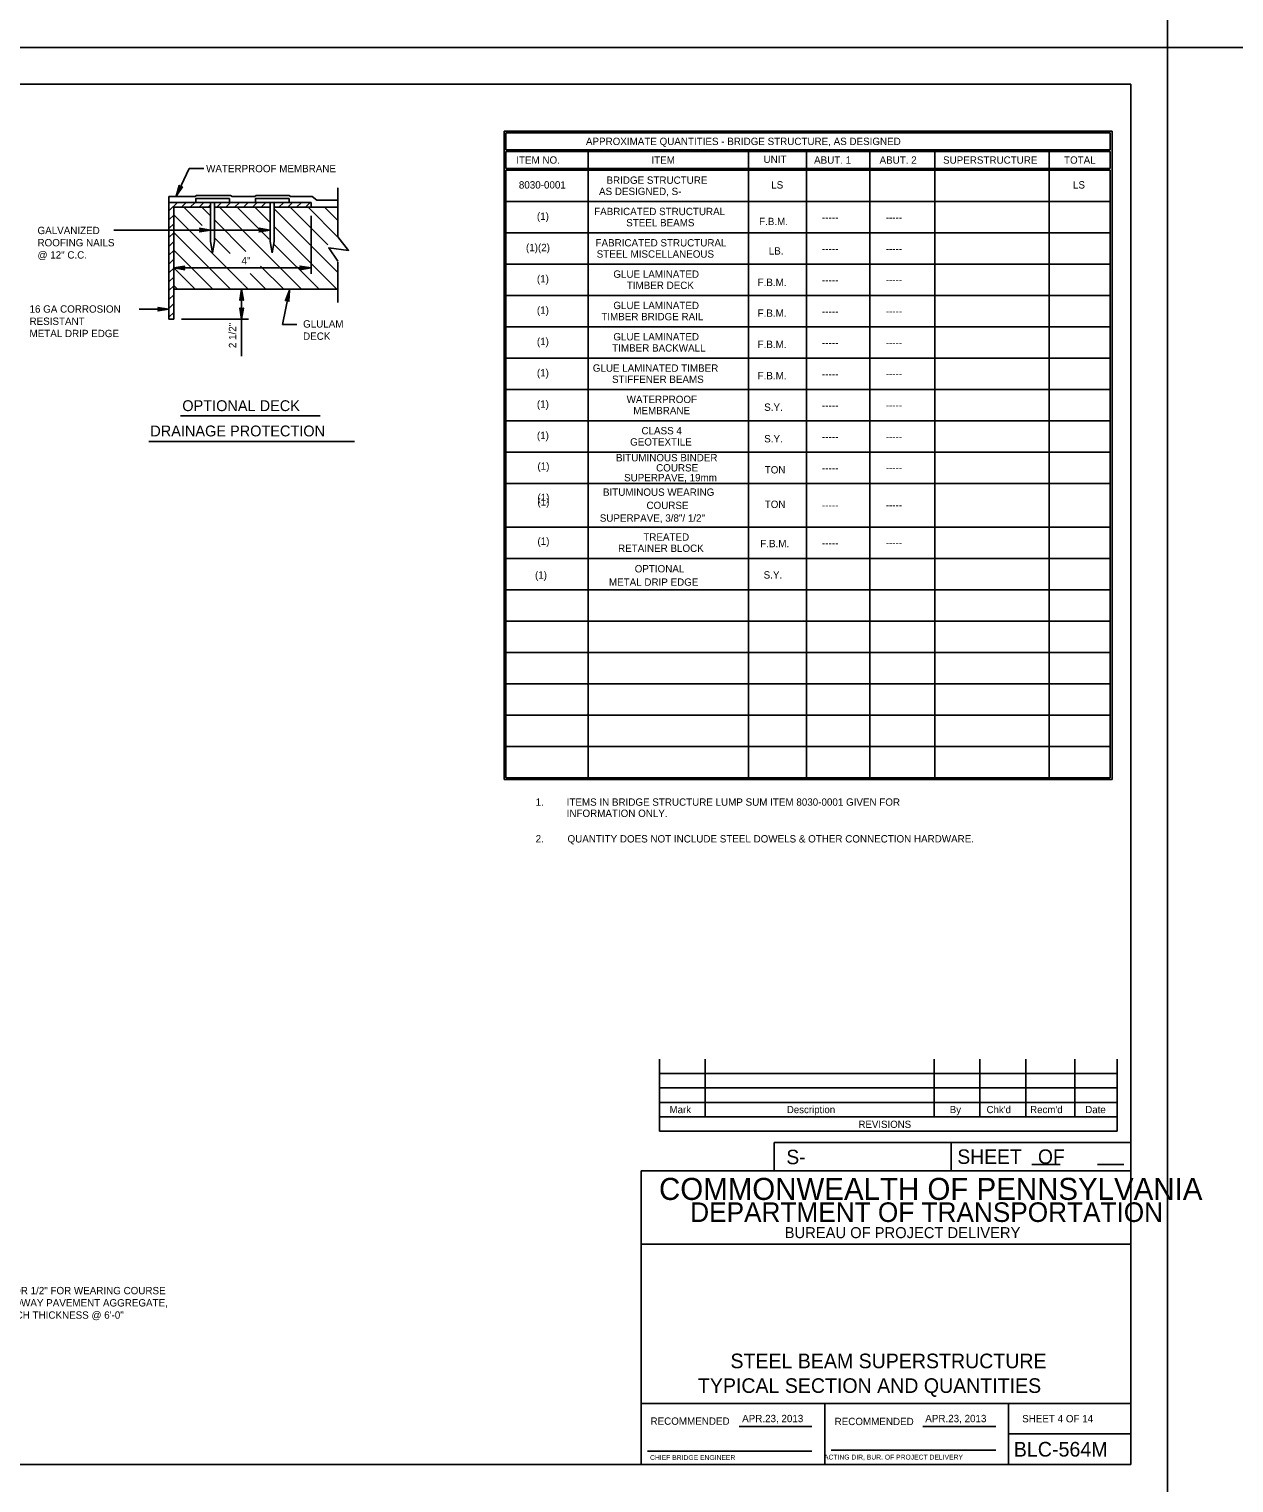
# Model space of a CAD drawing. Extents: x 638175 to 640495, y 294277 to 298435.
# Drawn here: x 638811 to 639304, y 296067 to 296661 of the extents above; entities that cross this region are included whole.
import ezdxf

# ---------------------------------------------------------------- set-up
doc = ezdxf.new("R2010")
doc.units = 0
for name, color, linetype in [('1', 7, 'Continuous'), ('2', 7, 'Continuous'), ('3', 7, 'Continuous'), ('4', 7, 'Continuous'), ('PLT-BNDY', 7, 'Continuous')]:
    doc.layers.add(name, color=color, linetype=linetype)

msp = doc.modelspace()

# ---------------------------------------------------------------- linework, layer by layer
at = {"layer": '1'}
for p, q in [((638876.79, 296604), (638871.42, 296592.67)), ((638937.52, 296596.04), (638937.52, 296576.1)), ((638926.55, 296590.1), (638868.5, 296590.1)), ((638868.5, 296590.1), (638868.5, 296542.45)), ((638868.5, 296586.67), (638871.93, 296590.1)), ((638868.5, 296583.05), (638870.44, 296584.99)), ((638870.44, 296542.45), (638870.44, 296588.16)), ((638870.44, 296588.16), (638885.37, 296588.16)), ((638898.5, 296557.06), (638870.44, 296585.12)), ((638873.61, 296588.16), (638875.55, 296590.1)), ((638882.05, 296580.75), (638874.64, 296588.16)), ((638877.23, 296588.16), (638879.17, 296590.1)), ((638880.85, 296588.16), (638882.79, 296590.1)), ((638885.14, 296584.9), (638881.88, 296588.16)), ((638884.47, 296588.16), (638885.33, 296589.02)), ((638885.52, 296590.1), (638885.52, 296574.15)), ((638887.14, 296590.1), (638887.14, 296574.15)), ((638887.44, 296588.16), (638909.66, 296588.16)), ((638888.09, 296588.16), (638890.03, 296590.1)), ((638922.62, 296554.66), (638889.12, 296588.16)), ((638891.71, 296588.16), (638893.65, 296590.1)), ((638895.33, 296588.16), (638897.27, 296590.1)), ((638909.42, 296575.09), (638896.36, 296588.16)), ((638898.95, 296588.16), (638900.89, 296590.1)), ((638902.57, 296588.16), (638904.51, 296590.1)), ((638909.55, 296582.21), (638903.6, 296588.16)), ((638906.19, 296588.16), (638908.13, 296590.1)), ((638909.88, 296590.1), (638909.88, 296574.15)), ((638911.5, 296590.1), (638911.5, 296574.15)), ((638911.56, 296588.16), (638926.55, 296588.16)), ((638937.52, 296561.48), (638911.68, 296587.32)), ((638913.43, 296588.16), (638915.37, 296590.1)), ((638917.05, 296588.16), (638918.99, 296590.1)), ((638933.47, 296572.77), (638918.08, 296588.16)), ((638920.67, 296588.16), (638922.61, 296590.1)), ((638924.29, 296588.16), (638926.23, 296590.1)), ((638937.52, 296575.96), (638925.32, 296588.16)), ((638926.55, 296588.16), (638926.55, 296590.1)), ((638926.55, 296588.16), (638937.52, 296588.16)), ((638926.55, 296560.93), (638926.55, 296584.61)), ((638937.52, 296582.68), (638932.04, 296588.16)), ((638868.5, 296579.43), (638870.44, 296581.37)), ((638899.93, 296570.11), (638887.18, 296582.86)), ((638937.1, 296554.66), (638911.73, 296580.03)), ((638868.5, 296575.81), (638870.44, 296577.75)), ((638868.5, 296572.19), (638870.44, 296574.13)), ((638893.65, 296554.66), (638870.44, 296577.87)), ((638885.52, 296574.15), (638886.33, 296569.54)), ((638887.14, 296574.15), (638886.33, 296569.54)), ((638893.57, 296569.23), (638887.28, 296575.51)), ((638909.88, 296574.15), (638910.69, 296569.54)), ((638911.5, 296574.15), (638910.69, 296569.54)), ((638929.86, 296554.66), (638911.41, 296573.11)), ((638868.5, 296568.57), (638870.44, 296570.51)), ((638868.5, 296564.95), (638870.44, 296566.89)), ((638886.41, 296554.66), (638870.44, 296570.63)), ((638868.5, 296561.33), (638870.44, 296563.27)), ((638879.17, 296554.66), (638870.44, 296563.39)), ((638908.13, 296554.66), (638901.66, 296561.14)), ((638915.38, 296554.66), (638905.89, 296564.15)), ((638937.52, 296565.84), (638937.52, 296549.24)), ((638868.5, 296557.71), (638870.44, 296559.65)), ((638868.5, 296554.09), (638870.44, 296556.03)), ((638871.93, 296554.66), (638870.44, 296556.15)), ((638898.19, 296527.33), (638898.19, 296554.66)), ((638900.89, 296554.66), (638898.65, 296556.9)), ((638868.5, 296550.47), (638870.44, 296552.41)), ((638868.5, 296546.85), (638870.44, 296548.79)), ((638914.82, 296540.19), (638917.74, 296554.32)), ((638868.5, 296543.23), (638870.44, 296545.17)), ((638870.44, 296542.45), (638868.5, 296542.45))]:
    msp.add_line(p, q, dxfattribs=at)
for points in [[(638873.76, 296596.33), (638873.4, 296596.32), (638871.42, 296592.67), (638873.76, 296596.33), (638874.02, 296596.45), (638871.42, 296592.67), (638873.01, 296596.51), (638872.8, 296596.78), (638871.42, 296592.67), (638872.71, 296597.07), (638872.8, 296596.78)], [(638881.2, 296579.37), (638881.36, 296579.06), (638885.52, 296578.83), (638881.2, 296579.37), (638880.98, 296579.56), (638885.52, 296578.83), (638881.37, 296578.63), (638881.21, 296578.32), (638885.52, 296578.83), (638880.98, 296578.11), (638881.21, 296578.32)], [(638905.56, 296579.37), (638905.72, 296579.06), (638909.88, 296578.83), (638905.56, 296579.37), (638905.34, 296579.56), (638909.88, 296578.83), (638905.73, 296578.63), (638905.58, 296578.32), (638909.88, 296578.83), (638905.34, 296578.11), (638905.58, 296578.32)], [(638937.55, 296566.09), (638933.81, 296571.53), (638941.86, 296570.51), (638937.52, 296576.1)], [(638874.75, 296562.82), (638874.59, 296563.13), (638870.44, 296563.36), (638874.75, 296562.82), (638874.98, 296562.63), (638870.44, 296563.36), (638874.59, 296563.57), (638874.74, 296563.88), (638870.44, 296563.36), (638874.98, 296564.08), (638874.74, 296563.88)], [(638922.23, 296563.91), (638922.39, 296563.59), (638926.55, 296563.36), (638922.23, 296563.91), (638922.01, 296564.09), (638926.55, 296563.36), (638922.4, 296563.16), (638922.24, 296562.85), (638926.55, 296563.36), (638922.01, 296562.64), (638922.24, 296562.85)], [(638897.65, 296550.35), (638897.96, 296550.51), (638898.19, 296554.66), (638897.65, 296550.35), (638897.46, 296550.13), (638898.19, 296554.66), (638898.39, 296550.51), (638898.7, 296550.36), (638898.19, 296554.66), (638898.91, 296550.13), (638898.7, 296550.36)], [(638916.34, 296550.21), (638916.67, 296550.3), (638917.74, 296554.32), (638916.34, 296550.21), (638916.11, 296550.03), (638917.74, 296554.32), (638917.1, 296550.22), (638917.37, 296550.01), (638917.74, 296554.32), (638917.53, 296549.73), (638917.37, 296550.01)], [(638864.19, 296547.05), (638864.35, 296546.74), (638868.5, 296546.49), (638864.19, 296547.05), (638863.97, 296547.24), (638868.5, 296546.49), (638864.35, 296546.3), (638864.2, 296546), (638868.5, 296546.49), (638863.96, 296545.79), (638864.2, 296546)], [(638898.73, 296546.76), (638898.42, 296546.6), (638898.19, 296542.45), (638898.73, 296546.76), (638898.92, 296546.98), (638898.19, 296542.45), (638897.98, 296546.6), (638897.67, 296546.75), (638898.19, 296542.45), (638897.47, 296546.98), (638897.67, 296546.75)]]:
    msp.add_lwpolyline(points, dxfattribs=at)
msp.add_lwpolyline([(638868.5, 296590.1), (638879.43, 296590.1), (638879.43, 296591.72), (638893.23, 296591.72), (638893.23, 296590.1), (638903.79, 296590.1), (638903.79, 296591.72), (638917.59, 296591.72), (638917.59, 296590.1), (638926.55, 296590.1), (638926.55, 296588.16), (638937.52, 296588.16), (638937.52, 296591.12), (638928.89, 296591.12), (638926.94, 296592.54), (638918.2, 296592.54), (638917.57, 296592.99), (638904.17, 296592.99), (638903.54, 296592.54), (638894.27, 296592.54), (638893.64, 296592.99), (638879.82, 296592.99), (638879.19, 296592.54), (638868.5, 296592.54)], close=True, dxfattribs=at)
at = {"layer": '2'}
for p, q in [((638475.46, 296638.46), (639261.46, 296638.46)), ((639261.46, 296638.46), (639261.46, 296074.46)), ((638873.17, 296502.93), (638930.23, 296502.93)), ((638860.28, 296492.45), (638944.24, 296492.45)), ((639068.92, 296240.15), (639068.92, 296210.62)), ((639087.62, 296240.15), (639087.62, 296216.53)), ((639181.13, 296240.15), (639181.13, 296216.53)), ((639199.83, 296240.15), (639199.83, 296216.53)), ((639218.53, 296240.15), (639218.53, 296216.53)), ((639238.59, 296240.15), (639238.59, 296216.53)), ((639255.94, 296240.15), (639255.94, 296210.62)), ((639255.94, 296234.24), (639068.92, 296234.24)), ((639255.94, 296228.34), (639068.92, 296228.34)), ((639255.94, 296222.43), (639068.92, 296222.43)), ((639255.94, 296216.53), (639068.92, 296216.53)), ((639255.94, 296210.62), (639068.92, 296210.62)), ((639261.46, 296206.11), (639115.78, 296206.11)), ((639115.78, 296206.11), (639115.78, 296194.46)), ((639188.09, 296206.11), (639188.09, 296194.46)), ((639261.46, 296194.46), (639061.46, 296194.46)), ((639061.46, 296194.46), (639061.46, 296074.46)), ((639220.95, 296197), (639232.6, 296197)), ((639247.83, 296197), (639258.56, 296197)), ((639261.46, 296164.46), (639061.46, 296164.46)), ((639261.46, 296099.46), (639061.46, 296099.46)), ((639136.46, 296074.46), (639136.46, 296099.46)), ((639211.46, 296099.46), (639211.46, 296074.46)), ((639101.42, 296089.96), (639131.19, 296089.96)), ((639176.42, 296089.96), (639206.33, 296089.96)), ((639211.46, 296086.96), (639261.46, 296086.96)), ((639063.96, 296079.96), (639131.19, 296079.96)), ((639139.08, 296080.33), (639206.33, 296080.33)), ((639261.46, 296074.46), (638475.46, 296074.46))]:
    msp.add_line(p, q, dxfattribs=at)
at = {"layer": '3'}
for p, q in [((638876.79, 296604), (638882.78, 296604)), ((638879.43, 296591.72), (638893.23, 296591.72)), ((638879.43, 296590.1), (638879.43, 296591.72)), ((638893.23, 296590.1), (638893.23, 296591.72)), ((638903.79, 296591.72), (638917.59, 296591.72)), ((638903.79, 296590.1), (638903.79, 296591.72)), ((638917.59, 296590.1), (638917.59, 296591.72)), ((638845.94, 296578.83), (638909.88, 296578.83)), ((638870.44, 296563.36), (638926.55, 296563.36)), ((638870.44, 296554.66), (638937.52, 296554.66)), ((638856.39, 296546.49), (638868.5, 296546.49)), ((638873.64, 296542.45), (638900.98, 296542.45)), ((638914.82, 296540.19), (638920.8, 296540.19))]:
    msp.add_line(p, q, dxfattribs=at)
at = {"layer": '4'}
for p, q in [((639005.4, 296619.27), (639005.4, 296354.37)), ((639005.4, 296619.27), (639253.77, 296619.27)), ((639006.14, 296618.53), (639253.03, 296618.53)), ((639006.14, 296618.53), (639006.14, 296611.64)), ((639253.03, 296618.53), (639253.03, 296611.64)), ((639253.77, 296619.27), (639253.77, 296354.37)), ((639006.14, 296611.64), (639253.03, 296611.64)), ((639006.14, 296610.91), (639253.03, 296610.91)), ((639006.14, 296610.91), (639006.14, 296604.02)), ((639039.7, 296610.91), (639039.7, 296604.02)), ((639105.2, 296610.91), (639105.2, 296604.02)), ((639129.01, 296610.91), (639129.01, 296604.02)), ((639154.84, 296610.91), (639154.84, 296604.02)), ((639181.39, 296610.91), (639181.39, 296604.02)), ((639228.03, 296610.91), (639228.03, 296604.02)), ((639253.03, 296610.91), (639253.03, 296604.02)), ((639006.14, 296604.02), (639039.7, 296604.02)), ((639006.14, 296603.28), (639006.14, 296355.1)), ((639006.14, 296603.28), (639253.03, 296603.28)), ((639039.7, 296604.02), (639107.58, 296604.02)), ((639039.7, 296603.28), (639039.7, 296355.1)), ((639105.2, 296603.28), (639105.2, 296355.1)), ((639107.58, 296604.02), (639128.29, 296604.02)), ((639128.29, 296604.02), (639156.71, 296604.02)), ((639129.01, 296603.28), (639129.01, 296355.1)), ((639154.84, 296603.28), (639154.84, 296355.1)), ((639156.71, 296604.02), (639181.39, 296604.02)), ((639181.39, 296604.02), (639228.03, 296604.02)), ((639181.39, 296603.28), (639181.39, 296355.1)), ((639228.03, 296604.02), (639253.03, 296604.02)), ((639228.03, 296603.28), (639228.03, 296355.1)), ((639253.03, 296603.28), (639253.03, 296355.1)), ((639006.14, 296590.48), (639253.03, 296590.48)), ((639006.14, 296577.69), (639253.03, 296577.69)), ((639006.14, 296564.89), (639253.03, 296564.89)), ((639006.14, 296552.09), (639253.03, 296552.09)), ((639006.14, 296539.3), (639253.03, 296539.3)), ((639006.14, 296526.51), (639253.03, 296526.51)), ((639006.14, 296513.71), (639253.03, 296513.71)), ((639006.14, 296500.92), (639253.03, 296500.92)), ((639006.14, 296488.12), (639253.03, 296488.12)), ((639006.14, 296475.32), (639253.03, 296475.32)), ((639006.14, 296457.47), (639253.03, 296457.47)), ((639006.14, 296444.67), (639253.03, 296444.67)), ((639006.14, 296431.88), (639253.03, 296431.88)), ((639006.14, 296419.08), (639253.03, 296419.08)), ((639006.14, 296406.29), (639253.03, 296406.29)), ((639006.14, 296393.49), (639253.03, 296393.49)), ((639006.14, 296380.69), (639253.03, 296380.69)), ((639006.14, 296367.9), (639253.03, 296367.9)), ((639005.4, 296354.37), (639253.77, 296354.37)), ((639006.14, 296355.1), (639253.03, 296355.1)), ((639006.14, 296355.1), (639253.03, 296355.1))]:
    msp.add_line(p, q, dxfattribs=at)
at = {"layer": 'PLT-BNDY'}
for points in [[(638435.46, 297247.46), (639276.46, 297247.46), (639276.46, 296653.46), (638435.46, 296653.46)], [(639276.46, 297247.46), (640117.46, 297247.46), (640117.46, 296653.46), (639276.46, 296653.46)], [(638435.46, 296653.46), (639276.46, 296653.46), (639276.46, 296059.46), (638435.46, 296059.46)], [(639276.46, 296653.46), (640117.46, 296653.46), (640117.46, 296059.46), (639276.46, 296059.46)]]:
    msp.add_lwpolyline(points, close=True, dxfattribs=at)

# ---------------------------------------------------------------- texts
at = {"layer": '1'}
msp.add_text('SHEET 4 OF 14', height=3, dxfattribs=at).set_placement((639217.07, 296091.71))
at = {"layer": '2'}
for s, height, p in [('(1)', 3, (639019.04, 296480.88)), ('(1)', 3, (639019.04, 296468.09)), ('(1)', 3, (639019.04, 296466.26)), ('(1)', 3, (639019.04, 296450.23)), ('Mark', 2.952, (639073.02, 296218.03)), ('Description', 2.9523, (639120.92, 296218.03)), ('By', 2.952, (639187.49, 296218.03)), ("Chk'd", 2.952, (639202.52, 296218.03)), ("Recm'd", 2.953, (639220.33, 296218.03)), ('Date', 2.952, (639242.86, 296218.03)), ('REVISIONS', 2.952, (639150.2, 296212.01)), ('S-', 5.905, (639120.73, 296197.17)), ('COMMONWEALTH OF PENNSYLVANIA', 9, (639068.71, 296182.58)), ('DEPARTMENT OF TRANSPORTATION', 8.0002, (639081.46, 296173.58)), ('BUREAU OF PROJECT DELIVERY', 4.5, (639120.05, 296166.96)), ('USE AGGREGATE SIZE 3/8" OR 1/2" FOR WEARING COURSE', 3, (638750.82, 296144.04)), ('TO MATCH APPROACH ROADWAY PAVEMENT AGGREGATE,', 3, (638750.82, 296139.04)), ('THICKNESS VARIES TO MATCH THICKNESS @ 6\'-0"', 3, (638750.82, 296134.04)), ('TYPICAL SECTION AND QUANTITIES', 5.9714, (639084.61, 296103.73)), ('APR.23, 2013', 3, (639102.67, 296091.77)), ('APR.23, 2013', 3, (639177.48, 296091.77)), ('BLC-564M', 6, (639213.64, 296077.71)), ('CHIEF BRIDGE ENGINEER', 2.0002, (639065.05, 296076.33)), ('  ACTING DIR, BUR. OF PROJECT DELIVERY', 2.0002, (639134.57, 296076.51))]:
    msp.add_text(s, height=height, dxfattribs=at).set_placement(p)
for s, height, p in [('SHEET   OF', 5.907, (639190.58, 296197.31)), ('RECOMMENDED', 3, (639065.23, 296090.71)), ('RECOMMENDED', 3, (639140.44, 296090.58))]:
    msp.add_text(s, height=height, rotation=360, dxfattribs=at).set_placement(p)
at = {"layer": '4'}
for s, height, p in [('APPROXIMATE QUANTITIES - BRIDGE STRUCTURE, AS DESIGNED', 3, (639038.85, 296613.58)), ('ITEM NO.', 3, (639010.39, 296605.95)), ('ITEM', 3, (639065.61, 296605.95)), ('UNIT', 3, (639111.39, 296606.26)), ('ABUT. 1', 3, (639132.06, 296605.95)), ('ABUT. 2', 3, (639158.81, 296605.95)), ('SUPERSTRUCTURE', 3, (639184.75, 296605.95)), ('TOTAL', 3, (639234.17, 296605.95)), ('WATERPROOF MEMBRANE', 3, (638883.69, 296602.46)), ('8030-0001', 3, (639011.45, 296595.8)), ('AS DESIGNED, S-     ', 3, (639044.2, 296593.15)), ('BRIDGE STRUCTURE', 3, (639047.25, 296597.74)), ('LS', 3, (639114.55, 296595.8)), ('LS', 3, (639237.82, 296595.81)), ('(1)', 3, (639018.82, 296583.01)), ('FABRICATED STRUCTURAL', 3, (639042.21, 296584.94)), ('GALVANIZED', 3, (638814.81, 296577.18)), ('STEEL BEAMS', 3, (639055.31, 296580.35)), ('F.B.M.', 3, (639109.59, 296580.86)), ('-----', 3, (639135.29, 296582.51)), ('-----', 3, (639161.35, 296582.57)), ('ROOFING NAILS', 3, (638814.81, 296572.18)), ('(1)(2)', 3, (639014.35, 296570.21)), ('FABRICATED STRUCTURAL', 3, (639042.77, 296572.14)), ('@ 12" C.C.', 3, (638814.81, 296567.18)), ('4"', 3, (638898.18, 296564.86)), ('STEEL MISCELLANEOUS', 3, (639043.25, 296567.56)), ('LB.', 3, (639113.53, 296568.81)), ('-----', 3, (639135.29, 296569.72)), ('-----', 3, (639161.35, 296569.77)), ('(1)', 3, (639018.82, 296557.42)), ('GLUE LAMINATED', 3, (639050.05, 296559.35)), ('TIMBER DECK', 3, (639055.55, 296554.76)), ('F.B.M.', 3, (639108.99, 296555.99)), ('-----', 3, (639135.29, 296556.92)), ('-----', 3, (639161.35, 296556.98)), ('GLUE LAMINATED', 3, (639050.05, 296546.55)), ('16 GA CORROSION', 3, (638811.54, 296545.09)), ('RESISTANT', 3, (638811.54, 296540.09)), ('(1)', 3, (639018.82, 296544.62)), ('TIMBER BRIDGE RAIL', 3, (639045.13, 296541.97)), ('F.B.M.', 3, (639108.99, 296543.39)), ('-----', 3, (639135.29, 296544.13)), ('-----', 3, (639161.35, 296544.18)), ('METAL DRIP EDGE', 3, (638811.54, 296535.09)), ('GLULAM', 3, (638923.3, 296538.99)), ('DECK', 3, (638923.3, 296533.99)), ('GLUE LAMINATED', 3, (639050.05, 296533.76)), ('(1)', 3, (639018.82, 296531.83)), ('TIMBER BACKWALL', 3, (639049.59, 296529.17)), ('F.B.M.', 3, (639108.99, 296530.65)), ('-----', 3, (639135.29, 296531.33)), ('-----', 3, (639161.35, 296531.39)), ('(1)', 3, (639018.82, 296519.03)), ('GLUE LAMINATED TIMBER', 3, (639041.66, 296520.96)), ('STIFFENER BEAMS', 3, (639049.52, 296516.38)), ('F.B.M.', 3, (639108.99, 296517.85)), ('-----', 3, (639135.29, 296518.54)), ('-----', 3, (639161.35, 296518.59)), ('OPTIONAL DECK', 4.4292, (638873.96, 296504.87)), ('(1)', 3, (639018.82, 296506.24)), ('WATERPROOF', 3, (639055.48, 296508.17)), ('S.Y.', 3, (639111.68, 296504.98)), ('-----', 3, (639135.29, 296505.74)), ('-----', 3, (639161.35, 296505.8)), ('MEMBRANE', 3, (639058.21, 296503.58)), ('DRAINAGE PROTECTION', 4.4292, (638860.87, 296494.54)), ('(1)', 3, (639018.82, 296493.44)), ('CLASS 4', 3, (639061.54, 296495.37)), ('S.Y.', 3, (639111.68, 296492.1)), ('GEOTEXTILE', 3, (639056.9, 296490.78)), ('-----', 3, (639135.29, 296492.95)), ('-----', 3, (639161.35, 296493)), ('BITUMINOUS BINDER', 3, (639051.13, 296484.34)), ('COURSE', 3, (639067.52, 296480.21)), ('SUPERPAVE, 19mm', 3, (639054.45, 296476.19)), ('TON', 3, (639111.89, 296479.4)), ('-----', 3, (639135.29, 296480.15)), ('-----', 3, (639161.35, 296480.21)), ('BITUMINOUS WEARING', 3, (639045.82, 296470.26)), ('COURSE', 3, (639063.59, 296464.86)), ('TON', 3, (639111.89, 296465.28)), ('-----', 3, (639135.29, 296464.93)), ('-----', 3, (639161.35, 296464.98)), ('SUPERPAVE, 3/8"/ 1/2"', 3, (639044.51, 296459.68)), ('TREATED', 3, (639062.29, 296451.93)), ('RETAINER BLOCK', 3, (639051.98, 296447.34)), ('F.B.M.', 3, (639110.08, 296449.24)), ('-----', 3, (639135.29, 296449.5)), ('-----', 3, (639161.35, 296449.55)), ('OPTIONAL', 3, (639058.77, 296438.97)), ('METAL DRIP EDGE', 3, (639048.24, 296433.52)), ('S.Y.', 3, (639111.46, 296436.45)), ('1.', 3, (639018.31, 296343.63)), ('ITEMS IN BRIDGE STRUCTURE LUMP SUM ITEM 8030-0001 GIVEN FOR', 3, (639030.98, 296343.63)), ('INFORMATION ONLY.', 3, (639030.98, 296339.04)), ('2.', 3, (639018.31, 296328.66)), ('QUANTITY DOES NOT INCLUDE STEEL DOWELS & OTHER CONNECTION HARDWARE.', 3, (639031.33, 296328.62)), ('STEEL BEAM SUPERSTRUCTURE', 5.9714, (639097.9, 296113.81))]:
    msp.add_text(s, height=height, dxfattribs=at).set_placement(p)
for s, rotation, p in [('2 1/2"', 90, (638895.97, 296530.6)), ('(1)', 360, (639018.04, 296436.42))]:
    msp.add_text(s, height=3, rotation=rotation, dxfattribs=at).set_placement(p)

doc.saveas('drawing.dxf')
